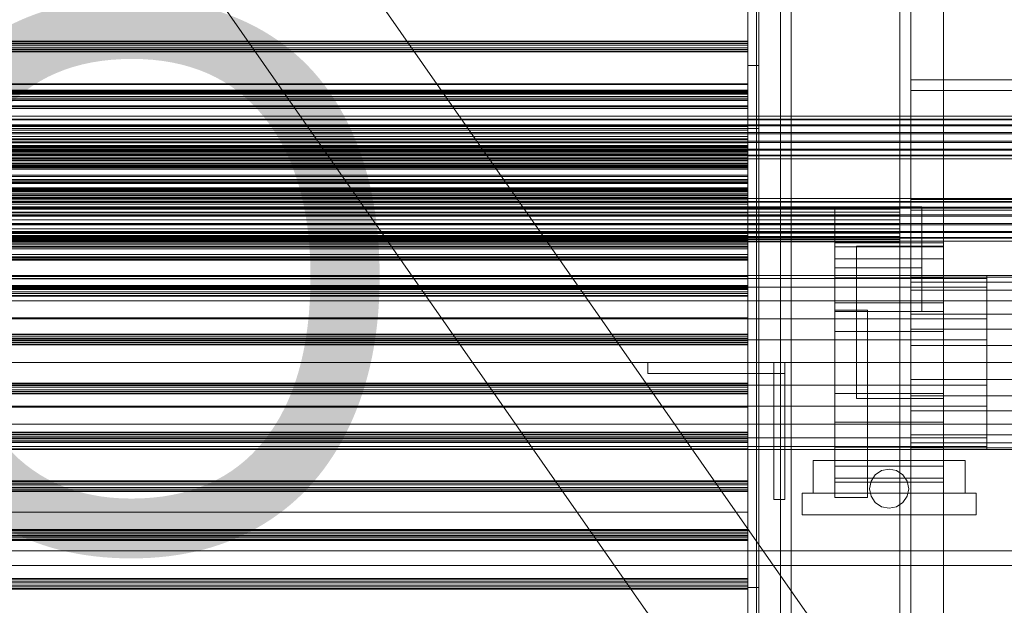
# Model space of a CAD drawing. Header units: millimetres. Extents: x -4738 to 65662, y -68080 to 6847.
# Tile 416 of 656: x 915 to 1368, y -33625 to -33356. Entities that reach past the tile are written whole.
import ezdxf

# ---------------------------------------------------------------- set-up
doc = ezdxf.new("R2010")
doc.units = ezdxf.units.MM
for name, color, linetype, lineweight in [('COTAS_O', 1, 'Continuous', 0), ('frontal_C03', 7, 'Continuous', 0), ('frontal_secador', 7, 'Continuous', 0), ('frontal_tolva', 7, 'Continuous', 0)]:
    doc.layers.add(name, color=color, linetype=linetype, lineweight=lineweight)
doc.dimstyles.new('R19_100', dxfattribs={"dimtxt": 250, "dimasz": 150, "dimexe": 150, "dimexo": 80, "dimgap": 100, "dimtad": 1, "dimtih": 1, "dimtoh": 1, "dimdsep": 46, "dimcen": 0.09, "dimadec": 0, "dimazin": 0, "dimtfac": 1, "dimtdec": 4, "dimtofl": 0, "dimtmove": 0, "dimatfit": 3, "dimfxl": 1, "dimtolj": 1, "dimtzin": 0, "dimarcsym": 0})

# ---------------------------------------------------------------- blocks, each defined once
blk = doc.blocks.new('DIM_R31_48')
at = {"layer": 'COTAS_O'}
for p, q in [((-1725, -33700), (-1575, -33655)), ((1725, -33700), (1575, -33655)), ((-1725, -34400), (-1725, -33700)), ((-1725, -33700), (1725, -33700)), ((-1725, -33700), (-1575, -33745)), ((1725, -33700), (1575, -33745)), ((1725, -34400), (1725, -33700))]:
    blk.add_line(p, q, dxfattribs=at)
blk.add_text('3450 O', height=250, dxfattribs=at).set_placement((0, -33600))

msp = doc.modelspace()

# ---------------------------------------------------------------- linework, layer by layer
at = {"layer": 'frontal_C03'}
for p, q in [((1250, -34946.422), (1250, -32331.232)), ((1254, -32331.232), (1254, -34946.422)), ((1250, -32430.626), (1250, -35045.817)), ((1254, -35045.817), (1254, -32430.626)), ((1250, -33365.796), (-1250, -33365.796)), ((1250, -33366.113), (-1250, -33366.113)), ((1250, -33366.907), (-1250, -33366.907)), ((-1250, -33367.671), (1250, -33367.671)), ((1250, -33366.907), (1250, -33365.796)), ((1250, -33365.796), (1250, -33366.113)), ((1250, -33366.113), (1250, -33367.671)), ((1250, -33368.794), (1250, -33366.907)), ((1250, -33367.671), (1250, -33369.558)), ((1250, -33368.794), (-1250, -33368.794)), ((1250, -33369.558), (-1250, -33369.558)), ((1250, -33370.352), (-1250, -33370.352)), ((1250, -33370.668), (-1250, -33370.668)), ((1250, -33370.352), (1250, -33368.794)), ((1250, -33369.558), (1250, -33370.668)), ((1250, -33370.668), (1250, -33370.352)), ((1250, -33385.414), (-1250, -33385.414)), ((1250, -33385.708), (-1250, -33385.708)), ((1250, -33385.708), (1250, -33385.414)), ((1250, -33385.414), (1250, -33388.874)), ((1250, -33389.711), (1250, -33385.708)), ((1250, -33388.254), (-1250, -33388.254)), ((1250, -33388.57), (-1250, -33388.57)), ((1250, -33388.874), (-1250, -33388.874)), ((1250, -33389.364), (-1250, -33389.364)), ((1250, -33389.711), (-1250, -33389.711)), ((-1250, -33390.129), (1250, -33390.129)), ((1250, -33389.364), (1250, -33388.254)), ((1250, -33388.254), (1250, -33388.57)), ((1250, -33388.57), (1250, -33390.129)), ((1250, -33388.874), (1250, -33395.56)), ((1250, -33391.251), (1250, -33389.364)), ((1250, -33396.814), (1250, -33389.711)), ((1250, -33390.129), (1250, -33392.016)), ((1250, -33391.251), (-1250, -33391.251)), ((1250, -33392.016), (-1250, -33392.016)), ((1250, -33392.81), (-1250, -33392.81)), ((1250, -33393.126), (-1250, -33393.126)), ((1250, -33392.81), (1250, -33391.251)), ((1250, -33392.016), (1250, -33393.126)), ((1250, -33393.126), (1250, -33392.81)), ((1250, -33395.56), (-1250, -33395.56)), ((1250, -33396.814), (-1250, -33396.814)), ((1250, -33395.56), (1250, -33404.455)), ((1250, -33405.934), (1250, -33396.814)), ((1496, -33400.208), (-1496, -33400.208)), ((1496, -33400.325), (-1496, -33400.325)), ((1496, -33401.591), (-1496, -33401.591)), ((1496, -33401.926), (-1496, -33401.926)), ((1496, -33404.266), (-1496, -33404.266)), ((1496, -33404.767), (-1496, -33404.767)), ((-1496, -33407.824), (1496, -33407.824)), ((1496, -33408.416), (-1496, -33408.416)), ((-1250, -33404.455), (1250, -33404.455)), ((1250, -33405.934), (-1250, -33405.934)), ((1250, -33404.455), (1250, -33414.205)), ((1250, -33415.684), (1250, -33405.934)), ((1496, -33411.724), (-1496, -33411.724)), ((1496, -33412.316), (-1496, -33412.316)), ((1250, -33410.711), (-1250, -33410.711)), ((1250, -33411.028), (-1250, -33411.028)), ((1250, -33411.822), (-1250, -33411.822)), ((-1250, -33412.586), (1250, -33412.586)), ((1250, -33411.822), (1250, -33410.711)), ((1250, -33410.711), (1250, -33411.028)), ((1250, -33411.028), (1250, -33412.586)), ((1250, -33413.709), (1250, -33411.822)), ((1250, -33412.586), (1250, -33414.473)), ((1496, -33415.372), (-1496, -33415.372)), ((1496, -33415.874), (-1496, -33415.874)), ((1250, -33413.709), (-1250, -33413.709)), ((1250, -33414.205), (-1250, -33414.205)), ((1250, -33414.473), (-1250, -33414.473)), ((1250, -33415.267), (-1250, -33415.267)), ((1250, -33415.584), (-1250, -33415.584)), ((1250, -33415.684), (-1250, -33415.684)), ((1250, -33416.372), (-1250, -33416.372)), ((1250, -33416.749), (-1250, -33416.749)), ((1250, -33415.267), (1250, -33413.709)), ((1250, -33414.205), (1250, -33423.326)), ((1250, -33414.473), (1250, -33415.584)), ((1250, -33415.584), (1250, -33415.267)), ((1250, -33424.58), (1250, -33415.684)), ((1250, -33416.749), (1250, -33416.372)), ((1250, -33416.372), (1250, -33420.8)), ((1250, -33421.872), (1250, -33416.749)), ((1496, -33418.213), (-1496, -33418.213)), ((1496, -33418.548), (-1496, -33418.548)), ((1496, -33419.814), (-1496, -33419.814)), ((1496, -33419.932), (-1496, -33419.932)), ((1250, -33420.8), (-1250, -33420.8)), ((1250, -33421.872), (-1250, -33421.872)), ((1250, -33420.8), (1250, -33429.359)), ((1250, -33430.963), (1250, -33421.872)), ((1250, -33423.326), (-1250, -33423.326)), ((1250, -33424.58), (-1250, -33424.58)), ((1250, -33423.326), (1250, -33430.428)), ((1250, -33431.266), (1250, -33424.58)), ((1250, -33429.359), (-1250, -33429.359)), ((1250, -33430.428), (-1250, -33430.428)), ((1250, -33430.963), (-1250, -33430.963)), ((1250, -33431.266), (-1250, -33431.266)), ((1250, -33429.359), (1250, -33440.745)), ((1250, -33430.428), (1250, -33434.431)), ((1250, -33442.637), (1250, -33430.963)), ((1250, -33434.725), (1250, -33431.266)), ((1250, -33433.169), (-1250, -33433.169)), ((1250, -33433.486), (-1250, -33433.486)), ((1250, -33434.28), (-1250, -33434.28)), ((1250, -33434.431), (-1250, -33434.431)), ((1250, -33434.725), (-1250, -33434.725)), ((-1250, -33435.044), (1250, -33435.044)), ((1250, -33434.28), (1250, -33433.169)), ((1250, -33433.169), (1250, -33433.486)), ((1250, -33433.486), (1250, -33435.044)), ((1250, -33436.167), (1250, -33434.28)), ((1250, -33434.431), (1250, -33434.725)), ((1250, -33435.044), (1250, -33436.931)), ((1496, -33438.069), (-1496, -33438.069)), ((1496, -33438.187), (-1496, -33438.187)), ((1496, -33439.453), (-1496, -33439.453)), ((1496, -33439.788), (-1496, -33439.788)), ((1250, -33436.167), (-1250, -33436.167)), ((1250, -33436.931), (-1250, -33436.931)), ((1250, -33437.725), (-1250, -33437.725)), ((1250, -33438.041), (-1250, -33438.041)), ((1250, -33437.725), (1250, -33436.167)), ((1250, -33436.931), (1250, -33438.041)), ((1250, -33438.041), (1250, -33437.725)), ((1496, -33442.127), (-1496, -33442.127)), ((1496, -33442.629), (-1496, -33442.629)), ((-1250, -33440.745), (1250, -33440.745)), ((1250, -33442.637), (-1250, -33442.637)), ((1250, -33440.745), (1250, -33453.225)), ((1250, -33455.118), (1250, -33442.637)), ((-1496, -33445.685), (1496, -33445.685)), ((1496, -33446.277), (-1496, -33446.277)), ((1496, -33449.585), (-1496, -33449.585)), ((1496, -33450.177), (-1496, -33450.177)), ((1496, -33453.234), (-1496, -33453.234)), ((1496, -33453.735), (-1496, -33453.735)), ((1250, -33453.225), (-1250, -33453.225)), ((1250, -33453.225), (1250, -33464.899)), ((1496, -33456.075), (-1496, -33456.075)), ((1496, -33456.41), (-1496, -33456.41)), ((1496, -33457.676), (-1496, -33457.676)), ((1496, -33457.793), (-1496, -33457.793)), ((1250, -33455.118), (-1250, -33455.118)), ((1250, -33455.627), (-1250, -33455.627)), ((1250, -33455.943), (-1250, -33455.943)), ((1250, -33456.737), (-1250, -33456.737)), ((-1250, -33457.501), (1250, -33457.501)), ((1250, -33466.504), (1250, -33455.118)), ((1250, -33456.737), (1250, -33455.627)), ((1250, -33455.627), (1250, -33455.943)), ((1250, -33455.943), (1250, -33457.501)), ((1250, -33458.624), (1250, -33456.737)), ((1250, -33457.501), (1250, -33459.388)), ((1250, -33458.624), (-1250, -33458.624)), ((1250, -33459.388), (-1250, -33459.388)), ((1250, -33460.182), (-1250, -33460.182)), ((1250, -33460.499), (-1250, -33460.499)), ((1250, -33460.182), (1250, -33458.624)), ((1250, -33459.388), (1250, -33460.499)), ((1250, -33460.499), (1250, -33460.182)), ((1250, -33464.899), (-1250, -33464.899)), ((1250, -33466.504), (-1250, -33466.504)), ((1250, -33464.899), (1250, -33473.99)), ((1250, -33475.062), (1250, -33466.504)), ((1250, -33473.99), (-1250, -33473.99)), ((1250, -33475.062), (-1250, -33475.062)), ((1250, -33473.99), (1250, -33479.114)), ((1250, -33479.49), (1250, -33475.062)), ((1250, -33478.084), (-1250, -33478.084)), ((1250, -33478.401), (-1250, -33478.401)), ((1250, -33479.114), (-1250, -33479.114)), ((1250, -33479.195), (-1250, -33479.195)), ((1250, -33479.49), (-1250, -33479.49)), ((-1250, -33479.959), (1250, -33479.959)), ((1250, -33481.082), (-1250, -33481.082)), ((1250, -33479.195), (1250, -33478.084)), ((1250, -33478.084), (1250, -33478.401)), ((1250, -33478.401), (1250, -33479.959)), ((1250, -33479.114), (1250, -33479.49)), ((1250, -33481.082), (1250, -33479.195)), ((1250, -33479.959), (1250, -33481.846)), ((1250, -33482.64), (1250, -33481.082)), ((1250, -33481.846), (-1250, -33481.846)), ((1250, -33482.64), (-1250, -33482.64)), ((1250, -33482.957), (-1250, -33482.957)), ((1250, -33481.846), (1250, -33482.957)), ((1250, -33482.957), (1250, -33482.64)), ((1250, -33500.542), (-1250, -33500.542)), ((1250, -33500.858), (-1250, -33500.858)), ((1250, -33501.652), (-1250, -33501.652)), ((-1250, -33502.417), (1250, -33502.417)), ((1250, -33503.54), (-1250, -33503.54)), ((1250, -33501.652), (1250, -33500.542)), ((1250, -33500.542), (1250, -33500.858)), ((1250, -33500.858), (1250, -33502.417)), ((1250, -33503.54), (1250, -33501.652)), ((1250, -33502.417), (1250, -33504.304)), ((1250, -33505.098), (1250, -33503.54)), ((1250, -33504.304), (-1250, -33504.304)), ((1250, -33505.098), (-1250, -33505.098)), ((1250, -33505.414), (-1250, -33505.414)), ((1250, -33504.304), (1250, -33505.414)), ((1250, -33505.414), (1250, -33505.098)), ((1250, -33523), (-1250, -33523)), ((1250, -33523.316), (-1250, -33523.316)), ((1250, -33524.11), (-1250, -33524.11)), ((-1250, -33524.874), (1250, -33524.874)), ((1250, -33525.997), (-1250, -33525.997)), ((1250, -33524.11), (1250, -33523)), ((1250, -33523), (1250, -33523.316)), ((1250, -33523.316), (1250, -33524.874)), ((1250, -33525.997), (1250, -33524.11)), ((1250, -33524.874), (1250, -33526.761)), ((1250, -33527.555), (1250, -33525.997)), ((1250, -33526.761), (-1250, -33526.761)), ((1250, -33527.555), (-1250, -33527.555)), ((1250, -33527.872), (-1250, -33527.872)), ((1250, -33526.761), (1250, -33527.872)), ((1250, -33527.872), (1250, -33527.555)), ((1250, -33545.457), (-1250, -33545.457)), ((1250, -33545.774), (-1250, -33545.774)), ((1250, -33546.568), (-1250, -33546.568)), ((-1250, -33547.332), (1250, -33547.332)), ((1250, -33548.455), (-1250, -33548.455)), ((1250, -33546.568), (1250, -33545.457)), ((1250, -33545.457), (1250, -33545.774)), ((1250, -33545.774), (1250, -33547.332)), ((1250, -33548.455), (1250, -33546.568)), ((1250, -33547.332), (1250, -33549.219)), ((1250, -33550.013), (1250, -33548.455)), ((1250, -33549.219), (-1250, -33549.219)), ((1250, -33550.013), (-1250, -33550.013)), ((1250, -33550.329), (-1250, -33550.329)), ((1250, -33549.219), (1250, -33550.329)), ((1250, -33550.329), (1250, -33550.013)), ((1250, -33567.915), (-1250, -33567.915)), ((1250, -33568.231), (-1250, -33568.231)), ((1250, -33569.025), (-1250, -33569.025)), ((-1250, -33569.79), (1250, -33569.79)), ((1250, -33570.912), (-1250, -33570.912)), ((1250, -33571.677), (-1250, -33571.677)), ((1250, -33569.025), (1250, -33567.915)), ((1250, -33567.915), (1250, -33568.231)), ((1250, -33568.231), (1250, -33569.79)), ((1250, -33570.912), (1250, -33569.025)), ((1250, -33569.79), (1250, -33571.677)), ((1250, -33572.471), (1250, -33570.912)), ((1250, -33571.677), (1250, -33572.787)), ((1250, -33572.471), (-1250, -33572.471)), ((1250, -33572.787), (-1250, -33572.787)), ((1250, -33572.787), (1250, -33572.471)), ((1250, -33590.372), (-1250, -33590.372)), ((1250, -33590.689), (-1250, -33590.689)), ((1250, -33591.483), (-1250, -33591.483)), ((-1250, -33592.247), (1250, -33592.247)), ((1250, -33593.37), (-1250, -33593.37)), ((1250, -33594.134), (-1250, -33594.134)), ((1250, -33591.483), (1250, -33590.372)), ((1250, -33590.372), (1250, -33590.689)), ((1250, -33590.689), (1250, -33592.247)), ((1250, -33593.37), (1250, -33591.483)), ((1250, -33592.247), (1250, -33594.134)), ((1250, -33594.928), (1250, -33593.37)), ((1250, -33594.134), (1250, -33595.245)), ((1250, -33594.928), (-1250, -33594.928)), ((1250, -33595.245), (-1250, -33595.245)), ((1250, -33595.245), (1250, -33594.928)), ((1250, -33612.83), (-1250, -33612.83)), ((1250, -33613.147), (-1250, -33613.147)), ((1250, -33613.941), (-1250, -33613.941)), ((-1250, -33614.705), (1250, -33614.705)), ((1250, -33615.828), (-1250, -33615.828)), ((1250, -33616.592), (-1250, -33616.592)), ((1250, -33613.941), (1250, -33612.83)), ((1250, -33612.83), (1250, -33613.147)), ((1250, -33613.147), (1250, -33614.705)), ((1250, -33615.828), (1250, -33613.941)), ((1250, -33614.705), (1250, -33616.592)), ((1250, -33617.386), (1250, -33615.828)), ((1250, -33616.592), (1250, -33617.702)), ((1250, -33617.386), (-1250, -33617.386)), ((1250, -33617.702), (-1250, -33617.702)), ((1250, -33617.702), (1250, -33617.386))]:
    msp.add_line(p, q, dxfattribs=at)
at = {"layer": 'frontal_secador'}
for p, q in [((1340, -36000), (1340, -33000)), ((1265, -35980), (1265, -33075)), ((1270, -35980), (1270, -33075)), ((1320, -35980), (1320, -33075)), ((1325, -36000), (1325, -33075)), ((1325, -34600), (1325, -33075)), ((1325, -35980), (1325, -33075)), ((1250, -33396), (1250, -33156)), ((1250, -33402), (1250, -33162)), ((1250, -33166), (1250, -33406)), ((1255, -33406), (1255, -33166)), ((1250, -33406), (1250, -33337)), ((1255, -33337), (1255, -33406)), ((1250, -33617), (1250, -33377)), ((1250, -33377), (1250, -33446)), ((1250, -33377), (1255, -33377)), ((1255, -33377), (1255, -33617)), ((1255, -33446), (1255, -33377)), ((1325, -33383.5), (2125, -33383.5)), ((1325, -33388.5), (1325, -33383.5)), ((1325, -33388.5), (2125, -33388.5)), ((1325, -33438.5), (1325, -33388.5)), ((-1250, -33396), (1250, -33396)), ((1250, -33396), (1250, -33402)), ((-1250, -33402), (1250, -33402)), ((1250, -33402), (1250, -33406)), ((1250, -33406.659), (1250, -33402)), ((1250, -33402), (1250, -33405)), ((-1250, -33405), (1250, -33405)), ((1250, -33406), (-1250, -33406)), ((-1250, -33406.659), (1250, -33406.659)), ((1250, -33405), (1250, -33409.659)), ((1250, -33406), (1255, -33406)), ((1250, -33406.659), (1250, -33409.659)), ((1250, -33411), (1250, -33406.659)), ((1250, -33409.659), (-1250, -33409.659)), ((-1250, -33411), (1250, -33411)), ((1250, -33409.659), (1250, -33414)), ((1250, -33411), (1250, -33414)), ((1250, -33414.728), (1250, -33411)), ((1250, -33414), (-1250, -33414)), ((-1250, -33414.728), (1250, -33414.728)), ((-1250, -33417.588), (1250, -33417.588)), ((1250, -33417.611), (-1250, -33417.611)), ((1250, -33417.728), (-1250, -33417.728)), ((1250, -33414), (1250, -33417.728)), ((1250, -33414.728), (1250, -33417.728)), ((1250, -33417.588), (1250, -33414.728)), ((1250, -33417.588), (1250, -33420.588)), ((1250, -33419.387), (1250, -33417.588)), ((1250, -33419.918), (1250, -33417.611)), ((1250, -33417.728), (1250, -33420.588)), ((-1250, -33419.387), (1250, -33419.387)), ((1250, -33419.918), (-1250, -33419.918)), ((-1250, -33420), (1250, -33420)), ((1250, -33420.588), (-1250, -33420.588)), ((1250, -33419.387), (1250, -33422.387)), ((1250, -33420), (1250, -33419.387)), ((1250, -33423.65), (1250, -33419.918)), ((1250, -33420), (1250, -33423)), ((1250, -33420.588), (1250, -33422.387)), ((1250, -33422.387), (-1250, -33422.387)), ((1250, -33423), (-1250, -33423)), ((-1250, -33423.65), (1250, -33423.65)), ((1250, -33424), (-1250, -33424)), ((1250, -33422.387), (1250, -33423)), ((1250, -33427.382), (1250, -33423.65)), ((1250, -33436), (1250, -33424)), ((1250, -33424), (1250, -33428)), ((1250, -33427.382), (-1250, -33427.382)), ((-1250, -33428), (1250, -33428)), ((1250, -33429.689), (-1250, -33429.689)), ((1250, -33427.382), (1250, -33429.689)), ((1250, -33428), (1250, -33440)), ((1250, -33434), (-1250, -33434)), ((1250, -33434.545), (-1250, -33434.545)), ((1250, -33436.709), (1250, -33434)), ((1250, -33434.545), (1250, -33434)), ((1250, -33436.144), (1250, -33434.545)), ((1250, -33436), (-1250, -33436)), ((1250, -33436.144), (-1250, -33436.144)), ((1250, -33436.709), (-1250, -33436.709)), ((1250, -33438.686), (-1250, -33438.686)), ((1250, -33440), (-1250, -33440)), ((1250, -33676), (1250, -33436)), ((1250, -33436), (1250, -33442)), ((1250, -33436), (1250, -33440)), ((1250, -33438.686), (1250, -33436.144)), ((1250, -33444.651), (1250, -33436.709)), ((1250, -33442), (1250, -33438.686)), ((1325, -33438.5), (2125, -33438.5)), ((1325, -33443.5), (1325, -33438.5)), ((1320, -33442), (-1320, -33442)), ((1320, -33442.273), (-1320, -33442.273)), ((1320, -33443.072), (-1320, -33443.072)), ((1320, -33444.343), (-1320, -33444.343)), ((1250, -33442), (-1250, -33442)), ((1250, -33444.651), (-1250, -33444.651)), ((1250, -33445.859), (1250, -33442)), ((1250, -33682), (1250, -33442)), ((1250, -33442), (1250, -33446)), ((1250, -33457.285), (1250, -33444.651)), ((1290, -33442), (1330, -33442)), ((1290, -33470), (1290, -33442)), ((1320, -33442.273), (1320, -33442)), ((1320, -33443.072), (1320, -33442.273)), ((1320, -33444.343), (1320, -33443.072)), ((1320, -33446), (1320, -33444.343)), ((1325, -33443.5), (2125, -33443.5)), ((1330, -33470), (1330, -33442)), ((1320, -33446), (-1320, -33446)), ((1320, -33447.929), (-1320, -33447.929)), ((1250, -33445.859), (-1250, -33445.859)), ((-1250, -33446), (1250, -33446)), ((1250, -33450), (1250, -33445.859)), ((1250, -33446), (1250, -33686)), ((1255, -33446), (1250, -33446)), ((1255, -33686), (1255, -33446)), ((1320, -33447.929), (1320, -33446)), ((1320, -33450), (1320, -33447.929)), ((-1320, -33450), (1320, -33450)), ((1320, -33452.071), (-1320, -33452.071)), ((1320, -33454), (-1320, -33454)), ((-1250, -33450), (1250, -33450)), ((1250, -33454.141), (1250, -33450)), ((1320, -33452.071), (1320, -33450)), ((1320, -33452.071), (1320, -33454)), ((1320, -33454), (1320, -33455.657)), ((1320, -33455.657), (-1320, -33455.657)), ((1320, -33456.928), (-1320, -33456.928)), ((1320, -33457.727), (-1320, -33457.727)), ((1320, -33458), (-1320, -33458)), ((1250, -33454.141), (-1250, -33454.141)), ((1250, -33457.285), (-1250, -33457.285)), ((1250, -33458), (-1250, -33458)), ((1250, -33454.141), (1250, -33458)), ((1250, -33473.75), (1250, -33457.285)), ((1250, -33458), (1250, -33461.314)), ((1290, -33460.374), (1290, -33458.5)), ((1340, -33458.5), (1290, -33458.5)), ((1320, -33455.657), (1320, -33456.928)), ((1320, -33456.928), (1320, -33457.727)), ((1320, -33457.727), (1320, -33458)), ((1340, -33460.374), (1340, -33458.5)), ((1250, -33461.314), (-1250, -33461.314)), ((1250, -33461.314), (1250, -33463.856)), ((1290, -33465.869), (1290, -33460.374)), ((1340, -33460.374), (1290, -33460.374)), ((1300, -33460), (1340, -33460)), ((1300, -33490), (1300, -33460)), ((1340, -33490), (1340, -33460)), ((1340, -33465.869), (1340, -33460.374)), ((1250, -33463.856), (-1250, -33463.856)), ((1250, -33465.455), (-1250, -33465.455)), ((1250, -33466), (-1250, -33466)), ((1250, -33463.856), (1250, -33465.455)), ((1250, -33465.455), (1250, -33466)), ((1290, -33474.609), (1290, -33465.869)), ((1340, -33465.869), (1290, -33465.869)), ((1340, -33474.609), (1340, -33465.869)), ((1290, -33470), (1330, -33470)), ((1290, -33490), (1290, -33470)), ((1330, -33490), (1330, -33470)), ((1360, -33473.5), (-1360, -33473.5)), ((1360, -33474.863), (-1360, -33474.863)), ((1250, -33473.75), (-1250, -33473.75)), ((1250, -33492.924), (1250, -33473.75)), ((1290, -33486), (1290, -33474.609)), ((1340, -33474.609), (1290, -33474.609)), ((1325, -33474.269), (1325, -33473.5)), ((1430, -33473.5), (1325, -33473.5)), ((1325, -33476.545), (1325, -33474.269)), ((1430, -33474.269), (1325, -33474.269)), ((1325, -33480.241), (1325, -33476.545)), ((1430, -33476.545), (1325, -33476.545)), ((1340, -33486), (1340, -33474.609)), ((1360, -33474.863), (1360, -33473.5)), ((1360, -33478.859), (1360, -33474.863)), ((1360, -33478.859), (-1360, -33478.859)), ((1325, -33485.216), (1325, -33480.241)), ((1430, -33480.241), (1325, -33480.241)), ((1360, -33485.216), (1360, -33478.859)), ((1360, -33485.216), (-1360, -33485.216)), ((1325, -33491.277), (1325, -33485.216)), ((1430, -33485.216), (1325, -33485.216)), ((1360, -33493.5), (1360, -33485.216)), ((1290, -33499.265), (1290, -33486)), ((1340, -33486), (1290, -33486)), ((1290, -33489.5), (1305, -33489.5)), ((1290, -33575.5), (1290, -33489.5)), ((1290, -33490), (1330, -33490)), ((1300, -33490), (1340, -33490)), ((1300, -33530), (1300, -33490)), ((1305, -33575.5), (1305, -33489.5)), ((1340, -33499.265), (1340, -33486)), ((1340, -33530), (1340, -33490)), ((1360, -33493.5), (-1360, -33493.5)), ((1250, -33492.924), (-1250, -33492.924)), ((1250, -33513.5), (1250, -33492.924)), ((1325, -33498.193), (1325, -33491.277)), ((1430, -33491.277), (1325, -33491.277)), ((1360, -33503.147), (1360, -33493.5)), ((1290, -33513.5), (1290, -33499.265)), ((1340, -33499.265), (1290, -33499.265)), ((1325, -33505.696), (1325, -33498.193)), ((1430, -33498.193), (1325, -33498.193)), ((1340, -33513.5), (1340, -33499.265)), ((1360, -33503.147), (-1360, -33503.147)), ((1360, -33513.5), (1360, -33503.147)), ((1325, -33513.5), (1325, -33505.696)), ((1430, -33505.696), (1325, -33505.696)), ((-1360, -33513.5), (1360, -33513.5)), ((-1250, -33513.5), (1250, -33513.5)), ((1204, -33513.5), (1267, -33513.5)), ((1204, -33518.5), (1204, -33513.5)), ((1250, -33534.076), (1250, -33513.5)), ((1262, -33513.5), (1267, -33513.5)), ((1262, -33576.5), (1262, -33513.5)), ((1267, -33576.5), (1267, -33513.5)), ((1267, -33518.5), (1267, -33513.5)), ((1290, -33513.5), (1290, -33527.735)), ((1290, -33513.5), (1340, -33513.5)), ((1325, -33513.5), (1325, -33521.304)), ((1325, -33513.5), (1430, -33513.5)), ((1340, -33527.735), (1340, -33513.5)), ((1360, -33523.853), (1360, -33513.5)), ((1204, -33518.5), (1267, -33518.5)), ((1325, -33521.304), (1325, -33528.807)), ((1430, -33521.304), (1325, -33521.304)), ((1360, -33523.853), (-1360, -33523.853)), ((1360, -33523.853), (1360, -33533.5)), ((1290, -33527.735), (1290, -33541)), ((1340, -33527.735), (1290, -33527.735)), ((1300, -33530), (1340, -33530)), ((1325, -33528.807), (1325, -33535.723)), ((1430, -33528.807), (1325, -33528.807)), ((1340, -33527.735), (1340, -33541)), ((1360, -33533.5), (-1360, -33533.5)), ((1250, -33534.076), (-1250, -33534.076)), ((1250, -33534.076), (1250, -33553.25)), ((1360, -33533.5), (1360, -33541.784)), ((1325, -33535.723), (1325, -33541.784)), ((1430, -33535.723), (1325, -33535.723)), ((1360, -33541.784), (-1360, -33541.784)), ((1290, -33541), (1290, -33552.391)), ((1340, -33541), (1290, -33541)), ((1325, -33541.784), (1325, -33546.759)), ((1430, -33541.784), (1325, -33541.784)), ((1340, -33541), (1340, -33552.391)), ((1360, -33541.784), (1360, -33548.141)), ((1360, -33548.141), (-1360, -33548.141)), ((1325, -33546.759), (1325, -33550.455)), ((1430, -33546.759), (1325, -33546.759)), ((1360, -33548.141), (1360, -33552.137)), ((1360, -33552.137), (-1360, -33552.137)), ((1360, -33553.5), (-1360, -33553.5)), ((1250, -33553.25), (-1250, -33553.25)), ((1250, -33553.25), (1250, -33569.715)), ((1290, -33552.391), (1290, -33561.131)), ((1340, -33552.391), (1290, -33552.391)), ((1325, -33550.455), (1325, -33552.731)), ((1430, -33550.455), (1325, -33550.455)), ((1325, -33552.731), (1325, -33553.5)), ((1430, -33552.731), (1325, -33552.731)), ((1430, -33553.5), (1325, -33553.5)), ((1340, -33552.391), (1340, -33561.131)), ((1360, -33552.137), (1360, -33553.5)), ((1280, -33558.5), (1350, -33558.5)), ((1280, -33573.5), (1280, -33558.5)), ((1290, -33561.131), (1290, -33566.626)), ((1340, -33561.131), (1290, -33561.131)), ((1311.556, -33563.185), (1315, -33562.5)), ((1315, -33562.5), (1318.444, -33563.185)), ((1340, -33561.131), (1340, -33566.626)), ((1350, -33573.5), (1350, -33558.5)), ((1290, -33566.626), (1290, -33568.5)), ((1340, -33566.626), (1290, -33566.626)), ((1306.685, -33568.056), (1308.636, -33565.136)), ((1308.636, -33565.136), (1311.556, -33563.185)), ((1318.444, -33563.185), (1321.364, -33565.136)), ((1321.364, -33565.136), (1323.315, -33568.056)), ((1340, -33566.626), (1340, -33568.5)), ((1250, -33569.715), (-1250, -33569.715)), ((1250, -33569.715), (1250, -33582.349)), ((1340, -33568.5), (1290, -33568.5)), ((1306, -33571.5), (1306.685, -33568.056)), ((1306.685, -33574.944), (1306, -33571.5)), ((1323.315, -33568.056), (1324, -33571.5)), ((1324, -33571.5), (1323.315, -33574.944)), ((1275, -33573.5), (1355, -33573.5)), ((1275, -33583.5), (1275, -33573.5)), ((1280, -33573.5), (1350, -33573.5)), ((1290, -33575.5), (1305, -33575.5)), ((1308.636, -33577.864), (1306.685, -33574.944)), ((1323.315, -33574.944), (1321.364, -33577.864)), ((1355, -33583.5), (1355, -33573.5)), ((1262, -33576.5), (1267, -33576.5)), ((1311.556, -33579.815), (1308.636, -33577.864)), ((1315, -33580.5), (1311.556, -33579.815)), ((1318.444, -33579.815), (1315, -33580.5)), ((1321.364, -33577.864), (1318.444, -33579.815)), ((1250, -33582.349), (-1250, -33582.349)), ((1250, -33582.349), (1250, -33590.291)), ((1275, -33583.5), (1355, -33583.5)), ((1250, -33590.291), (-1250, -33590.291)), ((1250, -33593), (-1250, -33593)), ((1250, -33590.291), (1250, -33593)), ((1250, -33686), (1250, -33617)), ((1250, -33617), (1255, -33617)), ((1255, -33617), (1255, -33686))]:
    msp.add_line(p, q, dxfattribs=at)
at = {"layer": 'frontal_tolva'}
for p, q in [((1769.584, -34332.806), (722.584, -32835.806)), ((1720.416, -34367.194), (673.416, -32870.194)), ((1725, -33600), (-1725, -33600)), ((1725, -33606.849), (-1725, -33606.849))]:
    msp.add_line(p, q, dxfattribs=at)

# ---------------------------------------------------------------- dimensions: what is measured, and where the dimension line sits
at = {"layer": 'COTAS_O'}
dim = msp.add_aligned_dim(p1=(-1725, -34400), p2=(1725, -34400), distance=700, text='<> O', dimstyle='R19_100', dxfattribs=at)
dim.commit()
dim.dimension.update_dxf_attribs({"geometry": 'DIM_R31_48', "text_midpoint": (0, -33700)})

doc.saveas('drawing.dxf')
